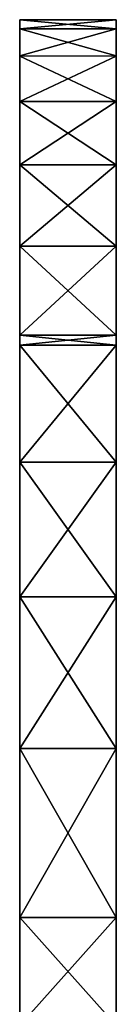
# Model space of a CAD drawing. Header units: millimetres. Extents: x -168 to 168, y -6 to 84.
# Tile 656 of 656: x 160 to 162, y 64 to 84. Entities that reach past the tile are written whole.
import ezdxf

# ---------------------------------------------------------------- set-up
doc = ezdxf.new("R2010")
doc.units = ezdxf.units.MM
doc.header["$LTSCALE"] = 65.185185
for name, color, linetype in [('597', 7, 'CONTINUOUS'), ('599', 7, 'CONTINUOUS'), ('605', 7, 'CONTINUOUS')]:
    doc.layers.add(name, color=color, linetype=linetype)

msp = doc.modelspace()

# ---------------------------------------------------------------- linework, layer by layer
at = {"layer": '597', "linetype": 'CONTINUOUS'}
for points in [[(162, 84.5, -0.007), (162, 77.954, -6.624), (162, 84.312, -10.18), (162, 84.5, -0.007)], [(162, 84.312, 10.167), (162, 77.954, 6.624), (162, 84.5, -0.007), (162, 84.312, 10.167)], [(162, 77.954, 6.624), (162, 77.954, -6.624), (162, 84.5, -0.007), (162, 77.954, 6.624)], [(162, 77.954, 19.871), (162, 77.954, 6.624), (162, 84.312, 10.167), (162, 77.954, 19.871)], [(162, 84.312, -10.18), (162, 77.954, -19.871), (162, 83.748, -20.339), (162, 84.312, -10.18)], [(162, 77.954, -6.624), (162, 77.954, -19.871), (162, 84.312, -10.18), (162, 77.954, -6.624)], [(162, 83.749, 20.327), (162, 77.954, 19.871), (162, 84.312, 10.167), (162, 83.749, 20.327)], [(162, 82.81, 30.46), (162, 77.954, 19.871), (162, 83.749, 20.327), (162, 82.81, 30.46)], [(162, 83.748, -20.339), (162, 77.954, -33.119), (162, 82.809, -30.47), (162, 83.748, -20.339)], [(162, 77.954, -19.871), (162, 77.954, -33.119), (162, 83.748, -20.339), (162, 77.954, -19.871)], [(162, 81.498, 40.553), (162, 77.954, 33.119), (162, 82.81, 30.46), (162, 81.498, 40.553)], [(162, 77.954, 33.119), (162, 77.954, 19.871), (162, 82.81, 30.46), (162, 77.954, 33.119)], [(162, 82.809, -30.47), (162, 77.954, -33.119), (162, 81.497, -40.56), (162, 82.809, -30.47)], [(162, 79.814, 50.591), (162, 77.954, 46.366), (162, 81.498, 40.553), (162, 79.814, 50.591)], [(162, 77.954, 46.366), (162, 77.954, 33.119), (162, 81.498, 40.553), (162, 77.954, 46.366)], [(162, 81.497, -40.56), (162, 77.954, -46.366), (162, 79.813, -50.596), (162, 81.497, -40.56)], [(162, 77.954, -33.119), (162, 77.954, -46.366), (162, 81.497, -40.56), (162, 77.954, -33.119)], [(162, 77.968, 59.629), (162, 77.954, 46.366), (162, 79.814, 50.591), (162, 77.968, 59.629)], [(162, 77.954, -46.366), (162, 77.968, -59.629), (162, 79.813, -50.596), (162, 77.954, -46.366)], [(162, 63.661, -48.988), (162, 63.661, -62.985), (162, 77.968, -59.629), (162, 63.661, -48.988)], [(162, 77.954, -46.366), (162, 63.661, -48.988), (162, 77.968, -59.629), (162, 77.954, -46.366)], [(162, 77.968, -59.629), (162, 63.661, -62.985), (162, 77.76, -60.559), (162, 77.968, -59.629)], [(162, 77.76, 60.557), (162, 63.661, 48.988), (162, 77.968, 59.629), (162, 77.76, 60.557)], [(162, 77.968, 59.629), (162, 63.661, 48.988), (162, 77.954, 46.366), (162, 77.968, 59.629)], [(162, 77.954, 19.871), (162, 63.661, 6.998), (162, 77.954, 6.624), (162, 77.954, 19.871)], [(162, 63.661, -6.998), (162, 63.661, -20.995), (162, 77.954, -19.871), (162, 63.661, -6.998)], [(162, 77.954, 6.624), (162, 63.661, -6.998), (162, 77.954, -6.624), (162, 77.954, 6.624)], [(162, 77.954, -6.624), (162, 63.661, -6.998), (162, 77.954, -19.871), (162, 77.954, -6.624)], [(162, 63.661, -20.995), (162, 63.661, -34.991), (162, 77.954, -33.119), (162, 63.661, -20.995)], [(162, 77.954, -19.871), (162, 63.661, -20.995), (162, 77.954, -33.119), (162, 77.954, -19.871)], [(162, 63.661, -34.991), (162, 63.661, -48.988), (162, 77.954, -46.366), (162, 63.661, -34.991)], [(162, 77.954, -33.119), (162, 63.661, -34.991), (162, 77.954, -46.366), (162, 77.954, -33.119)], [(162, 63.661, 48.988), (162, 63.661, 34.991), (162, 77.954, 46.366), (162, 63.661, 48.988)], [(162, 63.661, 34.991), (162, 63.661, 20.995), (162, 77.954, 33.119), (162, 63.661, 34.991)], [(162, 77.954, 46.366), (162, 63.661, 34.991), (162, 77.954, 33.119), (162, 77.954, 46.366)], [(162, 63.661, 20.995), (162, 63.661, 6.998), (162, 77.954, 19.871), (162, 63.661, 20.995)], [(162, 77.954, 33.119), (162, 63.661, 20.995), (162, 77.954, 19.871), (162, 77.954, 33.119)], [(162, 63.661, 6.998), (162, 63.661, -6.998), (162, 77.954, 6.624), (162, 63.661, 6.998)], [(162, 77.76, -60.559), (162, 63.661, -62.985), (162, 75.34, -70.44), (162, 77.76, -60.559)], [(162, 63.661, 62.985), (162, 63.661, 48.988), (162, 77.76, 60.557), (162, 63.661, 62.985)], [(162, 75.34, 70.44), (162, 63.661, 62.985), (162, 77.76, 60.557), (162, 75.34, 70.44)], [(162, 63.661, -62.985), (162, 63.661, -76.981), (162, 75.34, -70.44), (162, 63.661, -62.985)], [(162, 75.34, -70.44), (162, 63.661, -76.981), (162, 72.556, -80.227), (162, 75.34, -70.44)], [(162, 63.661, 76.981), (162, 63.661, 62.985), (162, 75.34, 70.44), (162, 63.661, 76.981)], [(162, 72.556, 80.227), (162, 63.661, 76.981), (162, 75.34, 70.44), (162, 72.556, 80.227)], [(162, 63.661, -76.981), (162, 63.661, -90.978), (162, 72.556, -80.227), (162, 63.661, -76.981)], [(162, 72.556, -80.227), (162, 63.661, -90.978), (162, 69.413, -89.904), (162, 72.556, -80.227)], [(162, 69.413, 89.904), (162, 63.661, 76.981), (162, 72.556, 80.227), (162, 69.413, 89.904)], [(162, 69.413, -89.904), (162, 63.661, -90.978), (162, 65.915, -99.459), (162, 69.413, -89.904)], [(162, 63.661, 90.978), (162, 63.661, 76.981), (162, 69.413, 89.904), (162, 63.661, 90.978)], [(162, 65.915, 99.459), (162, 63.661, 90.978), (162, 69.413, 89.904), (162, 65.915, 99.459)], [(162, 63.682, 105.041), (162, 63.661, 90.978), (162, 65.915, 99.459), (162, 63.682, 105.041)], [(162, 63.661, -90.978), (162, 63.682, -105.041), (162, 65.915, -99.459), (162, 63.661, -90.978)]]:
    msp.add_3dface(points, dxfattribs=at)
at = {"layer": '599', "linetype": 'CONTINUOUS'}
for points in [[(160, 84.5, 0.007), (160, 77.954, 6.624), (160, 84.312, 10.18), (160, 84.5, 0.007)], [(160, 84.312, -10.167), (160, 77.954, -6.624), (160, 84.5, 0.007), (160, 84.312, -10.167)], [(160, 77.954, -6.624), (160, 77.954, 6.624), (160, 84.5, 0.007), (160, 77.954, -6.624)], [(160, 84.312, 10.18), (160, 77.954, 19.871), (160, 83.748, 20.339), (160, 84.312, 10.18)], [(160, 77.954, 6.624), (160, 77.954, 19.871), (160, 84.312, 10.18), (160, 77.954, 6.624)], [(160, 83.749, -20.327), (160, 77.954, -19.871), (160, 84.312, -10.167), (160, 83.749, -20.327)], [(160, 77.954, -19.871), (160, 77.954, -6.624), (160, 84.312, -10.167), (160, 77.954, -19.871)], [(160, 82.81, -30.46), (160, 77.954, -19.871), (160, 83.749, -20.327), (160, 82.81, -30.46)], [(160, 83.748, 20.339), (160, 77.954, 33.119), (160, 82.809, 30.47), (160, 83.748, 20.339)], [(160, 77.954, 19.871), (160, 77.954, 33.119), (160, 83.748, 20.339), (160, 77.954, 19.871)], [(160, 77.954, -33.119), (160, 77.954, -19.871), (160, 82.81, -30.46), (160, 77.954, -33.119)], [(160, 81.498, -40.553), (160, 77.954, -33.119), (160, 82.81, -30.46), (160, 81.498, -40.553)], [(160, 82.809, 30.47), (160, 77.954, 33.119), (160, 81.497, 40.56), (160, 82.809, 30.47)], [(160, 79.814, -50.591), (160, 77.954, -46.366), (160, 81.498, -40.553), (160, 79.814, -50.591)], [(160, 77.954, -46.366), (160, 77.954, -33.119), (160, 81.498, -40.553), (160, 77.954, -46.366)], [(160, 77.954, 33.119), (160, 77.954, 46.366), (160, 81.497, 40.56), (160, 77.954, 33.119)], [(160, 81.497, 40.56), (160, 77.954, 46.366), (160, 79.813, 50.596), (160, 81.497, 40.56)], [(160, 77.968, -59.629), (160, 77.954, -46.366), (160, 79.814, -50.591), (160, 77.968, -59.629)], [(160, 77.954, 46.366), (160, 77.968, 59.629), (160, 79.813, 50.596), (160, 77.954, 46.366)], [(160, 77.968, 59.629), (160, 63.661, 62.985), (160, 77.76, 60.559), (160, 77.968, 59.629)], [(160, 63.661, 48.988), (160, 63.661, 62.985), (160, 77.968, 59.629), (160, 63.661, 48.988)], [(160, 77.954, 46.366), (160, 63.661, 48.988), (160, 77.968, 59.629), (160, 77.954, 46.366)], [(160, 77.76, -60.557), (160, 63.661, -48.988), (160, 77.968, -59.629), (160, 77.76, -60.557)], [(160, 77.968, -59.629), (160, 63.661, -48.988), (160, 77.954, -46.366), (160, 77.968, -59.629)], [(160, 77.954, -46.366), (160, 63.661, -34.991), (160, 77.954, -33.119), (160, 77.954, -46.366)], [(160, 63.661, -20.995), (160, 63.661, -6.998), (160, 77.954, -19.871), (160, 63.661, -20.995)], [(160, 77.954, 33.119), (160, 63.661, 34.991), (160, 77.954, 46.366), (160, 77.954, 33.119)], [(160, 63.661, 34.991), (160, 63.661, 48.988), (160, 77.954, 46.366), (160, 63.661, 34.991)], [(160, 63.661, 6.998), (160, 63.661, 20.995), (160, 77.954, 19.871), (160, 63.661, 6.998)], [(160, 77.954, -6.624), (160, 63.661, 6.998), (160, 77.954, 6.624), (160, 77.954, -6.624)], [(160, 77.954, 6.624), (160, 63.661, 6.998), (160, 77.954, 19.871), (160, 77.954, 6.624)], [(160, 63.661, 20.995), (160, 63.661, 34.991), (160, 77.954, 33.119), (160, 63.661, 20.995)], [(160, 77.954, 19.871), (160, 63.661, 20.995), (160, 77.954, 33.119), (160, 77.954, 19.871)], [(160, 63.661, -34.991), (160, 63.661, -20.995), (160, 77.954, -33.119), (160, 63.661, -34.991)], [(160, 77.954, -19.871), (160, 63.661, -6.998), (160, 77.954, -6.624), (160, 77.954, -19.871)], [(160, 63.661, -48.988), (160, 63.661, -34.991), (160, 77.954, -46.366), (160, 63.661, -48.988)], [(160, 63.661, -6.998), (160, 63.661, 6.998), (160, 77.954, -6.624), (160, 63.661, -6.998)], [(160, 77.954, -33.119), (160, 63.661, -20.995), (160, 77.954, -19.871), (160, 77.954, -33.119)], [(160, 77.76, 60.559), (160, 63.661, 62.985), (160, 75.34, 70.44), (160, 77.76, 60.559)], [(160, 63.661, -62.985), (160, 63.661, -48.988), (160, 77.76, -60.557), (160, 63.661, -62.985)], [(160, 75.34, -70.44), (160, 63.661, -62.985), (160, 77.76, -60.557), (160, 75.34, -70.44)], [(160, 63.661, 62.985), (160, 63.661, 76.981), (160, 75.34, 70.44), (160, 63.661, 62.985)], [(160, 72.556, -80.227), (160, 63.661, -76.981), (160, 75.34, -70.44), (160, 72.556, -80.227)], [(160, 63.661, -76.981), (160, 63.661, -62.985), (160, 75.34, -70.44), (160, 63.661, -76.981)], [(160, 75.34, 70.44), (160, 63.661, 76.981), (160, 72.556, 80.227), (160, 75.34, 70.44)], [(160, 69.413, -89.904), (160, 63.661, -76.981), (160, 72.556, -80.227), (160, 69.413, -89.904)], [(160, 63.661, 76.981), (160, 63.661, 90.978), (160, 72.556, 80.227), (160, 63.661, 76.981)], [(160, 72.556, 80.227), (160, 63.661, 90.978), (160, 69.413, 89.904), (160, 72.556, 80.227)], [(160, 65.915, -99.459), (160, 63.661, -90.978), (160, 69.413, -89.904), (160, 65.915, -99.459)], [(160, 63.661, -90.978), (160, 63.661, -76.981), (160, 69.413, -89.904), (160, 63.661, -90.978)], [(160, 69.413, 89.904), (160, 63.661, 90.978), (160, 65.915, 99.459), (160, 69.413, 89.904)], [(160, 63.682, -105.041), (160, 63.661, -90.978), (160, 65.915, -99.459), (160, 63.682, -105.041)], [(160, 63.661, 90.978), (160, 63.682, 105.041), (160, 65.915, 99.459), (160, 63.661, 90.978)]]:
    msp.add_3dface(points, dxfattribs=at)
at = {"layer": '605', "linetype": 'CONTINUOUS'}
for points in [[(162, 84.312, 10.167), (162, 84.5, -0.007), (160, 84.5, 0.007), (162, 84.312, 10.167)], [(162, 84.312, 10.167), (160, 84.5, 0.007), (160, 84.312, 10.18), (162, 84.312, 10.167)], [(162, 84.5, -0.007), (162, 84.312, -10.18), (160, 84.312, -10.167), (162, 84.5, -0.007)], [(162, 84.5, -0.007), (160, 84.312, -10.167), (160, 84.5, 0.007), (162, 84.5, -0.007)], [(162, 83.749, 20.327), (162, 84.312, 10.167), (160, 84.312, 10.18), (162, 83.749, 20.327)], [(162, 83.749, 20.327), (160, 84.312, 10.18), (160, 83.748, 20.339), (162, 83.749, 20.327)], [(162, 84.312, -10.18), (162, 83.748, -20.339), (160, 83.749, -20.327), (162, 84.312, -10.18)], [(162, 84.312, -10.18), (160, 83.749, -20.327), (160, 84.312, -10.167), (162, 84.312, -10.18)], [(162, 82.81, 30.46), (162, 83.749, 20.327), (160, 83.748, 20.339), (162, 82.81, 30.46)], [(162, 83.748, -20.339), (160, 82.81, -30.46), (160, 83.749, -20.327), (162, 83.748, -20.339)], [(162, 82.81, 30.46), (160, 83.748, 20.339), (160, 82.809, 30.47), (162, 82.81, 30.46)], [(162, 83.748, -20.339), (162, 82.809, -30.47), (160, 82.81, -30.46), (162, 83.748, -20.339)], [(162, 82.809, -30.47), (160, 81.498, -40.553), (160, 82.81, -30.46), (162, 82.809, -30.47)], [(162, 81.498, 40.553), (162, 82.81, 30.46), (160, 82.809, 30.47), (162, 81.498, 40.553)], [(162, 82.809, -30.47), (162, 81.497, -40.56), (160, 81.498, -40.553), (162, 82.809, -30.47)], [(162, 81.498, 40.553), (160, 82.809, 30.47), (160, 81.497, 40.56), (162, 81.498, 40.553)], [(162, 81.497, -40.56), (160, 79.814, -50.591), (160, 81.498, -40.553), (162, 81.497, -40.56)], [(162, 79.814, 50.591), (162, 81.498, 40.553), (160, 81.497, 40.56), (162, 79.814, 50.591)], [(162, 81.497, -40.56), (162, 79.813, -50.596), (160, 79.814, -50.591), (162, 81.497, -40.56)], [(162, 79.814, 50.591), (160, 81.497, 40.56), (160, 79.813, 50.596), (162, 79.814, 50.591)], [(162, 77.968, 59.629), (162, 79.814, 50.591), (160, 77.968, 59.629), (162, 77.968, 59.629)], [(162, 77.968, -59.629), (160, 77.968, -59.629), (160, 79.814, -50.591), (162, 77.968, -59.629)], [(162, 79.813, -50.596), (162, 77.968, -59.629), (160, 79.814, -50.591), (162, 79.813, -50.596)], [(160, 77.968, 59.629), (162, 79.814, 50.591), (160, 79.813, 50.596), (160, 77.968, 59.629)], [(162, 77.76, -60.559), (160, 77.76, -60.557), (160, 77.968, -59.629), (162, 77.76, -60.559)], [(162, 77.968, 59.629), (160, 77.968, 59.629), (160, 77.76, 60.559), (162, 77.968, 59.629)], [(162, 77.968, -59.629), (162, 77.76, -60.559), (160, 77.968, -59.629), (162, 77.968, -59.629)], [(162, 77.76, 60.557), (162, 77.968, 59.629), (160, 77.76, 60.559), (162, 77.76, 60.557)], [(162, 77.76, 60.557), (160, 77.76, 60.559), (160, 75.34, 70.44), (162, 77.76, 60.557)], [(162, 77.76, -60.559), (162, 75.34, -70.44), (160, 77.76, -60.557), (162, 77.76, -60.559)], [(162, 75.34, 70.44), (162, 77.76, 60.557), (160, 75.34, 70.44), (162, 75.34, 70.44)], [(162, 75.34, -70.44), (160, 75.34, -70.44), (160, 77.76, -60.557), (162, 75.34, -70.44)], [(162, 75.34, -70.44), (162, 72.556, -80.227), (160, 75.34, -70.44), (162, 75.34, -70.44)], [(162, 72.556, 80.227), (162, 75.34, 70.44), (160, 72.556, 80.227), (162, 72.556, 80.227)], [(162, 75.34, 70.44), (160, 75.34, 70.44), (160, 72.556, 80.227), (162, 75.34, 70.44)], [(162, 72.556, -80.227), (160, 72.556, -80.227), (160, 75.34, -70.44), (162, 72.556, -80.227)], [(162, 69.413, 89.904), (162, 72.556, 80.227), (160, 69.413, 89.904), (162, 69.413, 89.904)], [(162, 72.556, 80.227), (160, 72.556, 80.227), (160, 69.413, 89.904), (162, 72.556, 80.227)], [(162, 69.413, -89.904), (160, 69.413, -89.904), (160, 72.556, -80.227), (162, 69.413, -89.904)], [(162, 72.556, -80.227), (162, 69.413, -89.904), (160, 72.556, -80.227), (162, 72.556, -80.227)], [(162, 65.915, 99.459), (162, 69.413, 89.904), (160, 65.915, 99.459), (162, 65.915, 99.459)], [(162, 69.413, 89.904), (160, 69.413, 89.904), (160, 65.915, 99.459), (162, 69.413, 89.904)], [(162, 65.915, -99.459), (160, 65.915, -99.459), (160, 69.413, -89.904), (162, 65.915, -99.459)], [(162, 69.413, -89.904), (162, 65.915, -99.459), (160, 69.413, -89.904), (162, 69.413, -89.904)], [(162, 63.682, 105.041), (162, 65.915, 99.459), (160, 63.682, 105.041), (162, 63.682, 105.041)], [(162, 65.915, -99.459), (162, 63.682, -105.041), (160, 65.915, -99.459), (162, 65.915, -99.459)], [(162, 63.682, -105.041), (160, 63.682, -105.041), (160, 65.915, -99.459), (162, 63.682, -105.041)], [(160, 63.682, 105.041), (162, 65.915, 99.459), (160, 65.915, 99.459), (160, 63.682, 105.041)]]:
    msp.add_3dface(points, dxfattribs=at)

doc.saveas('drawing.dxf')
